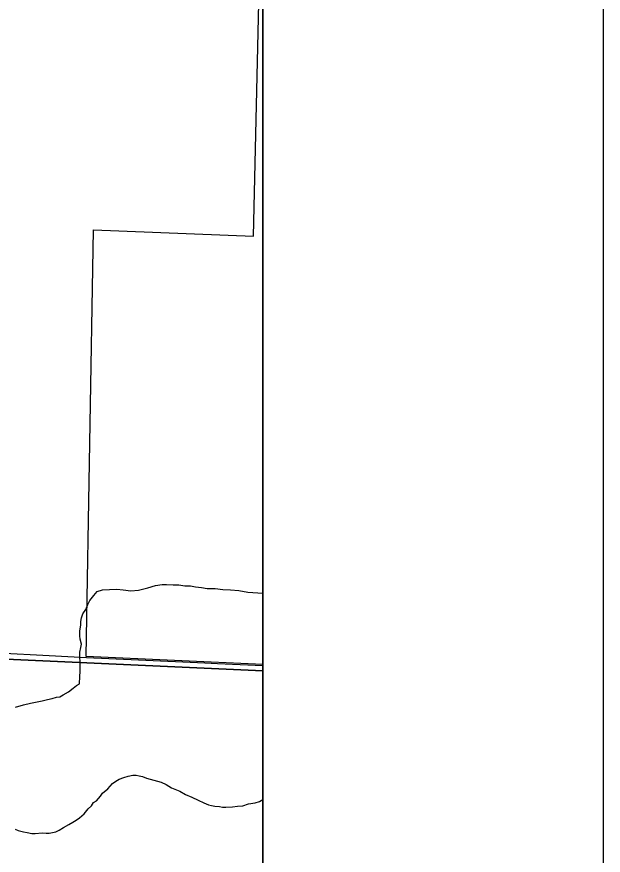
# Model space of a CAD drawing. Extents: x 2.4 to 73.1, y 4.5 to 25.6.
# Drawn here: x 48.6863 to 48.8585, y 23.5141 to 23.7602 of the extents above; entities that cross this region are included whole.
import ezdxf

# ---------------------------------------------------------------- set-up
doc = ezdxf.new("R2010")
doc.units = 0
for name, color, linetype in [('GM_X_County_Road', 7, 'Continuous'), ('GM_X_Interchange_Ramps', 7, 'Continuous'), ('GM_X_Minor_River', 7, 'Continuous'), ('GM_X_US_Shield', 7, 'Continuous'), ('SH_Cut_Line', 7, 'Continuous'), ('SH_Data', 7, 'Continuous')]:
    doc.layers.add(name, color=color, linetype=linetype)

msp = doc.modelspace()

# ---------------------------------------------------------------- linework, layer by layer
at = {"layer": 'GM_X_County_Road'}
for points in [[(48.65786, 21.51034), (48.65786, 21.5503), (48.75853, 21.54843), (48.75853, 21.83895), (48.74416, 21.83914), (48.74483, 21.87823), (48.75853, 21.87817), (48.75853, 23.57007), (48.70672, 23.57247), (48.70885, 23.6977), (48.75584, 23.69577), (48.75853, 23.81559)], [(48.62968, 23.57539), (48.63221, 23.57532), (48.64276, 23.57504), (48.64902, 23.57491), (48.66581, 23.57429), (48.69583, 23.57272), (48.70684, 23.57219)], [(48.70684, 23.57219), (48.72206, 23.57147), (48.74155, 23.57062), (48.74526, 23.57044), (48.75853, 23.56978)]]:
    msp.add_lwpolyline(points, dxfattribs=at)
at = {"layer": 'GM_X_Interchange_Ramps'}
msp.add_lwpolyline([(48.75853, 22.75302), (48.75853, 24.55607)], dxfattribs=at)
at = {"layer": 'GM_X_Minor_River'}
for points in [[(48.68597, 23.55759), (48.68827, 23.55828), (48.69037, 23.55879), (48.69228, 23.55912), (48.69381, 23.55945), (48.69534, 23.55979), (48.69668, 23.56013), (48.69802, 23.56047), (48.69897, 23.56063), (48.69994, 23.56118), (48.70148, 23.56208), (48.70284, 23.56318), (48.70382, 23.56391), (48.70478, 23.56446), (48.70484, 23.56655), (48.70489, 23.56806), (48.70493, 23.56939), (48.70486, 23.57376), (48.70509, 23.57509), (48.70531, 23.57603), (48.70498, 23.57756), (48.70481, 23.57852), (48.70485, 23.57985), (48.7051, 23.58174), (48.70513, 23.58269), (48.70535, 23.58382), (48.70576, 23.58495), (48.70656, 23.58626), (48.70717, 23.58776), (48.70778, 23.58888), (48.70896, 23.59037), (48.70994, 23.59148), (48.71148, 23.59201), (48.71357, 23.59214), (48.71566, 23.59226), (48.71756, 23.59202), (48.71983, 23.59177), (48.72211, 23.59189), (48.72479, 23.59257), (48.72709, 23.59327), (48.729, 23.59359), (48.73032, 23.59355), (48.73222, 23.5935), (48.73393, 23.59345), (48.73563, 23.59321), (48.73734, 23.59316), (48.73885, 23.59293), (48.74055, 23.59269), (48.74226, 23.59245), (48.74453, 23.59238), (48.74681, 23.59213), (48.74908, 23.59206), (48.75154, 23.5918), (48.75419, 23.59135), (48.75853, 23.59104)], [(48.69168, 23.52053), (48.69377, 23.52067), (48.69491, 23.52064), (48.69586, 23.52061), (48.69681, 23.52078), (48.69777, 23.52095), (48.69873, 23.52149), (48.70008, 23.52222), (48.70162, 23.52313), (48.70278, 23.52386), (48.70374, 23.5244), (48.70471, 23.52514), (48.70607, 23.52624), (48.70724, 23.52773), (48.70822, 23.52865), (48.70881, 23.52959), (48.70978, 23.53013), (48.71095, 23.53143), (48.71154, 23.53237), (48.71309, 23.53366), (48.71446, 23.53514), (48.71543, 23.53587), (48.71639, 23.53642), (48.71773, 23.53696), (48.71907, 23.5373), (48.72041, 23.53765), (48.72136, 23.53762), (48.72231, 23.53741), (48.72325, 23.5372), (48.72438, 23.53679), (48.72871, 23.53554), (48.73022, 23.53493), (48.73171, 23.53394), (48.73416, 23.53293), (48.73584, 23.53194), (48.73772, 23.53113), (48.7396, 23.53033), (48.74129, 23.52952), (48.7426, 23.52892), (48.74355, 23.52871), (48.74449, 23.52849), (48.74582, 23.52846), (48.74676, 23.52825), (48.74771, 23.52822), (48.74962, 23.52836), (48.75114, 23.52852), (48.75266, 23.52867), (48.75439, 23.52919), (48.75629, 23.52952), (48.75763, 23.52987), (48.75853, 23.53044)], [(48.68582, 23.52182), (48.68676, 23.52141), (48.68827, 23.521), (48.68941, 23.52078), (48.69073, 23.52055), (48.69168, 23.52053)]]:
    msp.add_lwpolyline(points, dxfattribs=at)
at = {"layer": 'GM_X_US_Shield'}
for points in [[(48.75853, 23.56827), (48.75853, 24.07138), (48.63861, 24.07794), (48.62925, 23.57407)], [(48.75853, 23.06895), (48.75853, 23.56827), (48.62925, 23.57407), (48.61956, 23.07268), (48.74418, 23.06979)]]:
    msp.add_lwpolyline(points, close=True, dxfattribs=at)
at = {"layer": 'SH_Cut_Line'}
msp.add_lwpolyline([(48.75853, 20.021), (48.75853, 24.90511), (41.95853, 24.90511)], dxfattribs=at)
at = {"layer": 'SH_Data'}
for p, q in [((48.85853, 25.00511), (48.85853, 18.00511)), ((48.75853, 24.90511), (48.75853, 18.10511))]:
    msp.add_line(p, q, dxfattribs=at)

doc.saveas('drawing.dxf')
